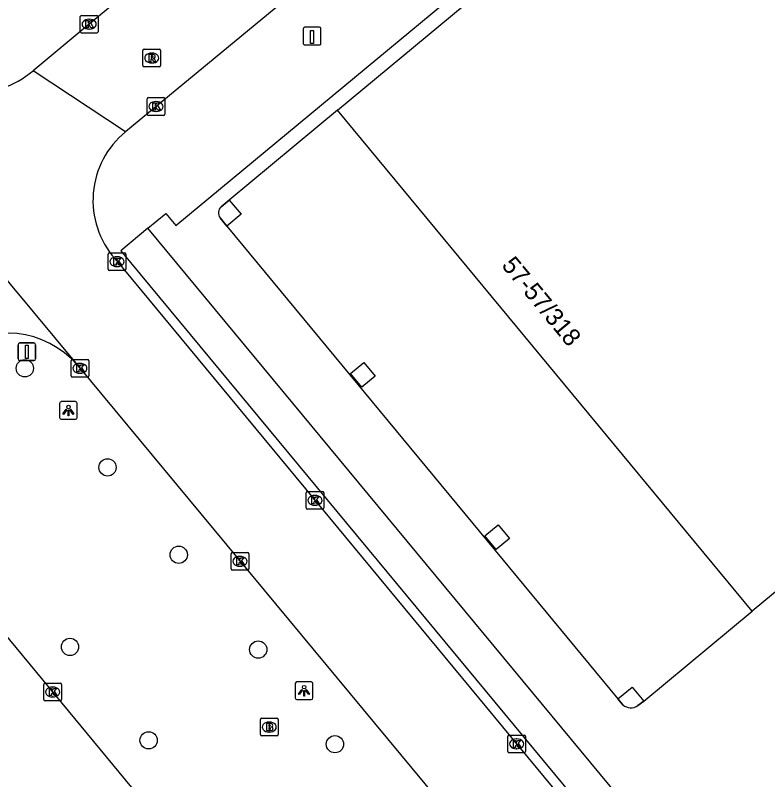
# Model space of a CAD drawing. Extents: x 159489 to 160304, y 383826 to 384530.
# Drawn here: x 159929.94 to 159972.47, y 384293.03 to 384336.25 of the extents above; entities that cross this region are included whole.
import ezdxf

# ---------------------------------------------------------------- set-up
doc = ezdxf.new("R2010")
doc.units = 0
for name, color, linetype in [('IMGEO_Boom', 7, 'Continuous'), ('IMGEO_Brandkraan', 7, 'Continuous'), ('IMGEO_Kolk', 7, 'Continuous'), ('IMGEO_Laadpaal', 7, 'Continuous'), ('IMGEO_Lichtpunt', 7, 'Continuous'), ('IMGEO_Pand', 7, 'Continuous'), ('IMGEO_Pand_nummerreeks', 7, 'Continuous'), ('IMGEO_Pand_overbouw', 7, 'Continuous'), ('IMGEO_Rijbaan_lokaal_gesloten', 7, 'Continuous'), ('IMGEO_Rioolput', 7, 'Continuous'), ('IMGEO_Verkeersbordpaal', 7, 'Continuous'), ('IMGEO_Voetpad_open', 7, 'Continuous')]:
    doc.layers.add(name, color=color, linetype=linetype)

msp = doc.modelspace()

# ---------------------------------------------------------------- linework, layer by layer
at = {"layer": 'IMGEO_Boom'}
for centre in [(159930.476, 384316.289), (159935.15, 384310.688), (159939.178, 384305.748), (159933.029, 384300.543), (159943.669, 384300.392), (159937.475, 384295.259), (159948.006, 384295.041)]:
    msp.add_circle(centre, 0.489, dxfattribs=at)
at = {"layer": 'IMGEO_Brandkraan'}
for p, q in [((159943.79, 384295.582), (159943.79, 384296.434)), ((159943.865, 384296.508), (159944.717, 384296.508)), ((159944.278, 384296.288), (159944.303, 384296.288)), ((159944.791, 384296.434), (159944.791, 384295.582)), ((159944.301, 384295.728), (159944.276, 384295.728)), ((159944.717, 384295.508), (159943.865, 384295.508))]:
    msp.add_line(p, q, dxfattribs=at)
for points in [[(159943.79, 384295.582), (159943.79, 384296.434)], [(159943.865, 384296.508), (159944.717, 384296.508)], [(159944.138, 384296.208), (159944.138, 384295.808), (159944.351, 384295.808)], [(159944.369, 384296.208), (159944.138, 384296.208)], [(159944.791, 384296.434), (159944.791, 384295.582)], [(159944.317, 384296.127), (159944.263, 384296.127), (159944.263, 384296.051)], [(159944.263, 384296.051), (159944.316, 384296.051)], [(159944.325, 384295.975), (159944.263, 384295.975), (159944.263, 384295.894)], [(159944.263, 384295.894), (159944.325, 384295.894)], [(159944.717, 384295.508), (159943.865, 384295.508)]]:
    msp.add_lwpolyline(points, dxfattribs=at)
for centre, radius, start, end in [((159943.867, 384296.432), 0.0765, 91.552, 178.448), ((159943.867, 384296.432), 0.0765, 91.552, 178.448), ((159944.373, 384296.063), 0.145, 59.4692, 91.5367), ((159944.398, 384296.11), 0.0922, 285.5137, 58.1501), ((159944.715, 384296.432), 0.0765, 1.552, 88.448), ((159944.715, 384296.432), 0.0765, 1.552, 88.448), ((159944.318, 384296.089), 0.0379, 267.8285, 90.9355), ((159944.326, 384295.934), 0.0404, 269.8759, 90.5077), ((159944.357, 384296.059), 0.251, 268.6676, 293.5347), ((159944.403, 384295.918), 0.105, 301.3115, 78.989), ((159943.867, 384295.584), 0.0765, 181.552, 268.448), ((159943.867, 384295.584), 0.0765, 181.552, 268.448), ((159944.715, 384295.584), 0.0765, 271.552, 358.448), ((159944.715, 384295.584), 0.0765, 271.552, 358.448)]:
    msp.add_arc(centre, radius, start, end, dxfattribs=at)
for centre, major_axis, ratio, start_param, end_param in [((159944.277, 384296.008), (-0.387, 0.002), 0.722429, 4.712389, 7.853982), ((159944.302, 384296.008), (-0.39, 0.002), 0.717154, 1.570796, 4.712389)]:
    msp.add_ellipse(centre, major_axis=major_axis, ratio=ratio, start_param=start_param, end_param=end_param, dxfattribs=at)
at = {"layer": 'IMGEO_Kolk'}
for p, q in [((159933.612, 384335.317), (159933.612, 384336.169)), ((159933.687, 384336.243), (159934.539, 384336.243)), ((159934.1, 384336.023), (159934.125, 384336.023)), ((159934.613, 384336.169), (159934.613, 384335.317)), ((159934.123, 384335.463), (159934.098, 384335.463)), ((159934.539, 384335.243), (159933.687, 384335.243)), ((159937.467, 384331.59), (159938.319, 384331.59)), ((159937.392, 384330.664), (159937.392, 384331.516)), ((159937.88, 384331.37), (159937.905, 384331.37)), ((159938.393, 384331.516), (159938.393, 384330.664)), ((159937.903, 384330.81), (159937.878, 384330.81)), ((159938.319, 384330.59), (159937.467, 384330.59)), ((159935.188, 384321.893), (159935.188, 384322.745)), ((159935.263, 384322.819), (159936.115, 384322.819)), ((159935.676, 384322.599), (159935.701, 384322.599)), ((159936.189, 384322.745), (159936.189, 384321.893)), ((159936.115, 384321.819), (159935.263, 384321.819)), ((159935.699, 384322.039), (159935.674, 384322.039)), ((159933.088, 384315.861), (159933.088, 384316.713)), ((159933.163, 384316.787), (159934.015, 384316.787)), ((159933.576, 384316.567), (159933.601, 384316.567)), ((159934.089, 384316.713), (159934.089, 384315.861)), ((159933.599, 384316.007), (159933.574, 384316.007)), ((159934.015, 384315.787), (159933.163, 384315.787)), ((159946.375, 384308.402), (159946.375, 384309.254)), ((159946.45, 384309.328), (159947.302, 384309.328)), ((159946.863, 384309.108), (159946.888, 384309.108)), ((159947.376, 384309.254), (159947.376, 384308.402)), ((159947.302, 384308.328), (159946.45, 384308.328)), ((159946.886, 384308.548), (159946.861, 384308.548)), ((159942.136, 384304.954), (159942.136, 384305.806)), ((159942.211, 384305.88), (159943.063, 384305.88)), ((159942.624, 384305.66), (159942.649, 384305.66)), ((159943.137, 384305.806), (159943.137, 384304.954)), ((159943.063, 384304.88), (159942.211, 384304.88)), ((159942.647, 384305.1), (159942.622, 384305.1)), ((159931.548, 384297.567), (159931.548, 384298.419)), ((159931.623, 384298.493), (159932.475, 384298.493)), ((159932.549, 384298.419), (159932.549, 384297.567)), ((159932.036, 384298.273), (159932.061, 384298.273)), ((159932.475, 384297.493), (159931.623, 384297.493)), ((159932.059, 384297.713), (159932.034, 384297.713)), ((159957.774, 384294.633), (159957.774, 384295.485)), ((159957.849, 384295.559), (159958.701, 384295.559)), ((159958.262, 384295.339), (159958.287, 384295.339)), ((159958.775, 384295.485), (159958.775, 384294.633)), ((159958.701, 384294.559), (159957.849, 384294.559)), ((159958.285, 384294.779), (159958.26, 384294.779))]:
    msp.add_line(p, q, dxfattribs=at)
for points in [[(159933.612, 384335.317), (159933.612, 384336.169)], [(159933.687, 384336.243), (159934.539, 384336.243)], [(159933.933, 384335.943), (159934.056, 384335.943), (159934.056, 384335.792), (159934.186, 384335.943), (159934.35, 384335.943), (159934.204, 384335.792), (159934.357, 384335.543), (159934.205, 384335.543), (159934.12, 384335.707), (159934.056, 384335.64), (159934.056, 384335.543), (159933.933, 384335.543), (159933.933, 384335.943)], [(159934.613, 384336.169), (159934.613, 384335.317)], [(159934.539, 384335.243), (159933.687, 384335.243)], [(159937.467, 384331.59), (159938.319, 384331.59)], [(159937.392, 384330.664), (159937.392, 384331.516)], [(159937.713, 384331.29), (159937.836, 384331.29), (159937.836, 384331.139), (159937.966, 384331.29), (159938.13, 384331.29), (159937.984, 384331.139), (159938.137, 384330.89), (159937.985, 384330.89), (159937.9, 384331.054), (159937.836, 384330.987), (159937.836, 384330.89), (159937.713, 384330.89), (159937.713, 384331.29)], [(159938.393, 384331.516), (159938.393, 384330.664)], [(159938.319, 384330.59), (159937.467, 384330.59)], [(159935.188, 384321.893), (159935.188, 384322.745)], [(159935.263, 384322.819), (159936.115, 384322.819)], [(159935.509, 384322.519), (159935.632, 384322.519), (159935.632, 384322.368), (159935.762, 384322.519), (159935.926, 384322.519), (159935.78, 384322.368), (159935.933, 384322.119), (159935.781, 384322.119), (159935.696, 384322.283), (159935.632, 384322.216), (159935.632, 384322.119), (159935.509, 384322.119), (159935.509, 384322.519)], [(159936.189, 384322.745), (159936.189, 384321.893)], [(159936.115, 384321.819), (159935.263, 384321.819)], [(159933.088, 384315.861), (159933.088, 384316.713)], [(159933.163, 384316.787), (159934.015, 384316.787)], [(159933.409, 384316.487), (159933.532, 384316.487), (159933.532, 384316.336), (159933.662, 384316.487), (159933.826, 384316.487), (159933.68, 384316.336), (159933.833, 384316.087), (159933.681, 384316.087), (159933.596, 384316.251), (159933.532, 384316.184), (159933.532, 384316.087), (159933.409, 384316.087), (159933.409, 384316.487)], [(159934.089, 384316.713), (159934.089, 384315.861)], [(159934.015, 384315.787), (159933.163, 384315.787)], [(159946.375, 384308.402), (159946.375, 384309.254)], [(159946.45, 384309.328), (159947.302, 384309.328)], [(159947.376, 384309.254), (159947.376, 384308.402)], [(159946.696, 384309.028), (159946.819, 384309.028), (159946.819, 384308.877), (159946.949, 384309.028), (159947.113, 384309.028), (159946.967, 384308.877), (159947.12, 384308.628), (159946.968, 384308.628), (159946.883, 384308.792), (159946.819, 384308.725), (159946.819, 384308.628), (159946.696, 384308.628), (159946.696, 384309.028)], [(159947.302, 384308.328), (159946.45, 384308.328)], [(159942.136, 384304.954), (159942.136, 384305.806)], [(159942.211, 384305.88), (159943.063, 384305.88)], [(159943.137, 384305.806), (159943.137, 384304.954)], [(159942.457, 384305.58), (159942.58, 384305.58), (159942.58, 384305.429), (159942.71, 384305.58), (159942.874, 384305.58), (159942.728, 384305.429), (159942.881, 384305.18), (159942.729, 384305.18), (159942.644, 384305.344), (159942.58, 384305.277), (159942.58, 384305.18), (159942.457, 384305.18), (159942.457, 384305.58)], [(159943.063, 384304.88), (159942.211, 384304.88)], [(159931.548, 384297.567), (159931.548, 384298.419)], [(159931.623, 384298.493), (159932.475, 384298.493)], [(159932.549, 384298.419), (159932.549, 384297.567)], [(159931.869, 384298.193), (159931.992, 384298.193), (159931.992, 384298.042), (159932.122, 384298.193), (159932.286, 384298.193), (159932.14, 384298.042), (159932.293, 384297.793), (159932.141, 384297.793), (159932.056, 384297.957), (159931.992, 384297.89), (159931.992, 384297.793), (159931.869, 384297.793), (159931.869, 384298.193)], [(159932.475, 384297.493), (159931.623, 384297.493)], [(159957.774, 384294.633), (159957.774, 384295.485)], [(159957.849, 384295.559), (159958.701, 384295.559)], [(159958.775, 384295.485), (159958.775, 384294.633)], [(159958.095, 384295.259), (159958.218, 384295.259), (159958.218, 384295.108), (159958.348, 384295.259), (159958.512, 384295.259), (159958.366, 384295.108), (159958.519, 384294.859), (159958.367, 384294.859), (159958.282, 384295.023), (159958.218, 384294.956), (159958.218, 384294.859), (159958.095, 384294.859), (159958.095, 384295.259)], [(159958.701, 384294.559), (159957.849, 384294.559)]]:
    msp.add_lwpolyline(points, dxfattribs=at)
for centre, start, end in [((159933.689, 384336.167), 91.552, 178.448), ((159933.689, 384336.167), 91.552, 178.448), ((159934.537, 384336.167), 1.552, 88.448), ((159934.537, 384336.167), 1.552, 88.448), ((159933.689, 384335.319), 181.552, 268.448), ((159933.689, 384335.319), 181.552, 268.448), ((159934.537, 384335.319), 271.552, 358.448), ((159934.537, 384335.319), 271.552, 358.448), ((159937.469, 384331.514), 91.552, 178.448), ((159937.469, 384331.514), 91.552, 178.448), ((159938.317, 384331.514), 1.552, 88.448), ((159938.317, 384331.514), 1.552, 88.448), ((159937.469, 384330.666), 181.552, 268.448), ((159937.469, 384330.666), 181.552, 268.448), ((159938.317, 384330.666), 271.552, 358.448), ((159938.317, 384330.666), 271.552, 358.448), ((159935.265, 384322.743), 91.552, 178.448), ((159935.265, 384322.743), 91.552, 178.448), ((159936.113, 384322.743), 1.552, 88.448), ((159936.113, 384322.743), 1.552, 88.448), ((159935.265, 384321.895), 181.552, 268.448), ((159935.265, 384321.895), 181.552, 268.448), ((159936.113, 384321.895), 271.552, 358.448), ((159936.113, 384321.895), 271.552, 358.448), ((159933.165, 384316.711), 91.552, 178.448), ((159933.165, 384316.711), 91.552, 178.448), ((159934.013, 384316.711), 1.552, 88.448), ((159934.013, 384316.711), 1.552, 88.448), ((159933.165, 384315.863), 181.552, 268.448), ((159933.165, 384315.863), 181.552, 268.448), ((159934.013, 384315.863), 271.552, 358.448), ((159934.013, 384315.863), 271.552, 358.448), ((159946.452, 384309.252), 91.552, 178.448), ((159946.452, 384309.252), 91.552, 178.448), ((159947.3, 384309.252), 1.552, 88.448), ((159947.3, 384309.252), 1.552, 88.448), ((159946.452, 384308.404), 181.552, 268.448), ((159946.452, 384308.404), 181.552, 268.448), ((159947.3, 384308.404), 271.552, 358.448), ((159947.3, 384308.404), 271.552, 358.448), ((159942.213, 384305.804), 91.552, 178.448), ((159942.213, 384305.804), 91.552, 178.448), ((159943.061, 384305.804), 1.552, 88.448), ((159943.061, 384305.804), 1.552, 88.448), ((159942.213, 384304.956), 181.552, 268.448), ((159942.213, 384304.956), 181.552, 268.448), ((159943.061, 384304.956), 271.552, 358.448), ((159943.061, 384304.956), 271.552, 358.448), ((159931.625, 384298.417), 91.552, 178.448), ((159931.625, 384298.417), 91.552, 178.448), ((159932.473, 384298.417), 1.552, 88.448), ((159932.473, 384298.417), 1.552, 88.448), ((159931.625, 384297.569), 181.552, 268.448), ((159931.625, 384297.569), 181.552, 268.448), ((159932.473, 384297.569), 271.552, 358.448), ((159932.473, 384297.569), 271.552, 358.448), ((159957.851, 384295.483), 91.552, 178.448), ((159957.851, 384295.483), 91.552, 178.448), ((159958.699, 384295.483), 1.552, 88.448), ((159958.699, 384295.483), 1.552, 88.448), ((159957.851, 384294.635), 181.552, 268.448), ((159957.851, 384294.635), 181.552, 268.448), ((159958.699, 384294.635), 271.552, 358.448), ((159958.699, 384294.635), 271.552, 358.448)]:
    msp.add_arc(centre, 0.0765, start, end, dxfattribs=at)
for centre, major_axis, ratio, start_param, end_param in [((159934.099, 384335.743), (-0.387, 0.002), 0.722429, 4.712389, 7.853982), ((159934.124, 384335.743), (-0.39, 0.002), 0.717154, 1.570796, 4.712389), ((159937.879, 384331.09), (-0.387, 0.002), 0.722429, 4.712389, 7.853982), ((159937.904, 384331.09), (-0.39, 0.002), 0.717154, 1.570796, 4.712389), ((159935.675, 384322.319), (-0.387, 0.002), 0.722429, 4.712389, 7.853982), ((159935.7, 384322.319), (-0.39, 0.002), 0.717154, 1.570796, 4.712389), ((159933.575, 384316.287), (-0.387, 0.002), 0.722429, 4.712389, 7.853982), ((159933.6, 384316.287), (-0.39, 0.002), 0.717154, 1.570796, 4.712389), ((159946.862, 384308.828), (-0.387, 0.002), 0.722429, 4.712389, 7.853982), ((159946.887, 384308.828), (-0.39, 0.002), 0.717154, 1.570796, 4.712389), ((159942.623, 384305.38), (-0.387, 0.002), 0.722429, 4.712389, 7.853982), ((159942.648, 384305.38), (-0.39, 0.002), 0.717154, 1.570796, 4.712389), ((159932.035, 384297.993), (-0.387, 0.002), 0.722429, 4.712389, 7.853982), ((159932.06, 384297.993), (-0.39, 0.002), 0.717154, 1.570796, 4.712389), ((159958.261, 384295.059), (-0.387, 0.002), 0.722429, 4.712389, 7.853982), ((159958.286, 384295.059), (-0.39, 0.002), 0.717154, 1.570796, 4.712389)]:
    msp.add_ellipse(centre, major_axis=major_axis, ratio=ratio, start_param=start_param, end_param=end_param, dxfattribs=at)
at = {"layer": 'IMGEO_Laadpaal'}
for p, q in [((159946.218, 384335.485), (159946.218, 384334.644)), ((159946.218, 384335.485), (159946.218, 384334.644)), ((159947.134, 384335.569), (159946.293, 384335.569)), ((159947.134, 384335.569), (159946.293, 384335.569)), ((159947.218, 384334.653), (159947.218, 384335.494)), ((159947.218, 384334.653), (159947.218, 384335.494)), ((159946.302, 384334.569), (159947.143, 384334.569)), ((159946.302, 384334.569), (159947.143, 384334.569))]:
    msp.add_line(p, q, dxfattribs=at)
msp.add_lwpolyline([(159946.633, 384335.382), (159946.793, 384335.382), (159946.793, 384334.649), (159946.633, 384334.649), (159946.633, 384335.382)], dxfattribs=at)
for centre, start, end in [((159946.296, 384335.491), 92.4484, 184.2845), ((159946.296, 384335.491), 92.4484, 184.2845), ((159947.14, 384335.491), 2.4484, 94.2845), ((159947.14, 384335.491), 2.4484, 94.2845), ((159946.296, 384334.647), 182.4484, 274.2845), ((159946.296, 384334.647), 182.4484, 274.2845), ((159947.14, 384334.647), 272.4484, 4.2845), ((159947.14, 384334.647), 272.4484, 4.2845)]:
    msp.add_arc(centre, 0.0779, start, end, dxfattribs=at)
at = {"layer": 'IMGEO_Lichtpunt'}
for p, q in [((159932.443, 384314.309), (159932.443, 384313.502)), ((159932.443, 384314.309), (159932.443, 384313.502)), ((159933.345, 384314.404), (159932.537, 384314.404)), ((159933.345, 384314.404), (159932.537, 384314.404)), ((159933.439, 384313.502), (159933.439, 384314.309)), ((159933.439, 384313.502), (159933.439, 384314.309)), ((159932.537, 384313.408), (159933.345, 384313.408)), ((159932.537, 384313.408), (159933.345, 384313.408)), ((159945.765, 384298.468), (159945.765, 384297.661)), ((159945.765, 384298.468), (159945.765, 384297.661)), ((159946.667, 384298.563), (159945.859, 384298.563)), ((159946.667, 384298.563), (159945.859, 384298.563)), ((159946.761, 384297.661), (159946.761, 384298.468)), ((159946.761, 384297.661), (159946.761, 384298.468)), ((159945.859, 384297.567), (159946.667, 384297.567)), ((159945.859, 384297.567), (159946.667, 384297.567))]:
    msp.add_line(p, q, dxfattribs=at)
for points in [[(159932.817, 384313.973), (159932.856, 384313.945), (159932.668, 384313.683), (159932.63, 384313.71), (159932.817, 384313.973)], [(159932.919, 384313.925), (159932.966, 384313.925), (159932.966, 384313.603), (159932.919, 384313.603), (159932.919, 384313.925)], [(159933.029, 384313.945), (159933.067, 384313.972), (159933.254, 384313.71), (159933.215, 384313.682), (159933.029, 384313.945)], [(159946.139, 384298.132), (159946.178, 384298.104), (159945.99, 384297.842), (159945.952, 384297.869), (159946.139, 384298.132)], [(159946.241, 384298.084), (159946.288, 384298.084), (159946.288, 384297.762), (159946.241, 384297.762), (159946.241, 384298.084)], [(159946.351, 384298.104), (159946.389, 384298.131), (159946.576, 384297.869), (159946.537, 384297.841), (159946.351, 384298.104)]]:
    msp.add_lwpolyline(points, dxfattribs=at)
for centre in [(159932.942, 384314.107), (159946.264, 384298.266)]:
    msp.add_circle(centre, 0.0994, dxfattribs=at)
for centre, start, end in [((159932.537, 384314.309), 90, 180), ((159932.537, 384314.309), 90, 180), ((159933.345, 384314.309), 0, 90), ((159933.345, 384314.309), 0, 90), ((159932.537, 384313.502), 180, 270), ((159932.537, 384313.502), 180, 270), ((159933.345, 384313.502), 270, 0), ((159933.345, 384313.502), 270, 360), ((159945.859, 384298.468), 90, 180), ((159945.859, 384298.468), 90, 180), ((159946.667, 384298.468), 0, 90), ((159946.667, 384298.468), 0, 90), ((159945.859, 384297.661), 180, 270), ((159945.859, 384297.661), 180, 270), ((159946.667, 384297.661), 270, 0), ((159946.667, 384297.661), 270, 360)]:
    msp.add_arc(centre, 0.0946, start, end, dxfattribs=at)
at = {"layer": 'IMGEO_Pand'}
for points in [[(160013.598, 384337.354), (159971.601, 384302.553), (159948.159, 384330.888), (159990.128, 384365.704)], [(159941.572, 384325.42), (159942.029, 384325.799), (159942.696, 384325.002)], [(159942.696, 384325.002), (159941.896, 384324.332), (159941.51, 384324.799)], [(159949.529, 384315.228), (159948.889, 384315.996), (159949.637, 384316.62), (159950.278, 384315.852), (159949.529, 384315.228)], [(159957.869, 384306.67), (159957.119, 384306.046), (159956.48, 384306.815), (159957.229, 384307.439), (159957.869, 384306.67)], [(159964.287, 384297.264), (159964.007, 384297.602), (159964.803, 384298.264), (159965.465, 384297.469)], [(159965.465, 384297.469), (159965.128, 384297.222)]]:
    msp.add_lwpolyline(points, dxfattribs=at)
for centre, radius, start, end in [((159941.884, 384325.075), 0.465, 132.1446, 216.4525), ((159964.734, 384297.775), 0.679, 228.8315, 305.4505)]:
    msp.add_arc(centre, radius, start, end, dxfattribs=at)
at = {"layer": 'IMGEO_Pand_overbouw'}
for points in [[(159948.159, 384330.888), (159942.029, 384325.799), (159941.572, 384325.42)], [(159965.128, 384297.222), (159965.465, 384297.469), (159971.601, 384302.553), (159948.159, 384330.888)], [(159941.51, 384324.799), (159941.896, 384324.332), (159957.062, 384305.998), (159964.007, 384297.602), (159964.287, 384297.264)]]:
    msp.add_lwpolyline(points, dxfattribs=at)
for centre, radius, start, end in [((159941.884, 384325.075), 0.465, 132.1446, 216.4525), ((159964.734, 384297.775), 0.679, 228.8315, 305.4505)]:
    msp.add_arc(centre, radius, start, end, dxfattribs=at)
at = {"layer": 'IMGEO_Rijbaan_lokaal_gesloten'}
for points in [[(159983.788, 384376.807), (159982.044, 384375.396), (159970.057, 384365.48), (159957.295, 384354.909), (159945.317, 384344.999), (159934.113, 384335.743), (159930.945, 384333.111)], [(159989.867, 384374.086), (159986.588, 384371.379), (159973.829, 384360.821), (159961.075, 384350.273), (159949.096, 384340.336), (159937.893, 384331.09), (159936.165, 384329.649)], [(159918.3, 384334.666), (159933.445, 384316.469)], [(159936.165, 384329.649), (159930.945, 384333.111)], [(159935.565, 384322.496), (159974.782, 384275.132)], [(159933.445, 384316.469), (159960.793, 384283.511)], [(159950.937, 384275.149), (159923.519, 384308.303)]]:
    msp.add_lwpolyline(points, dxfattribs=at)
for centre, radius, start, end in [((159927.602, 384337.05), 5.166, 219.3257, 310.3192), ((159939.311, 384325.783), 4.984, 129.1408, 221.2696), ((159929.497, 384313.066), 5.212, 40.7609, 127.3554)]:
    msp.add_arc(centre, radius, start, end, dxfattribs=at)
at = {"layer": 'IMGEO_Rioolput'}
for p, q in [((159937.152, 384333.403), (159937.152, 384334.255)), ((159937.227, 384334.329), (159938.079, 384334.329)), ((159938.153, 384334.255), (159938.153, 384333.403)), ((159937.64, 384334.109), (159937.665, 384334.109)), ((159938.079, 384333.329), (159937.227, 384333.329)), ((159937.663, 384333.549), (159937.638, 384333.549))]:
    msp.add_line(p, q, dxfattribs=at)
for points in [[(159937.152, 384333.403), (159937.152, 384334.255)], [(159937.227, 384334.329), (159938.079, 384334.329)], [(159938.153, 384334.255), (159938.153, 384333.403)], [(159937.741, 384334.027), (159937.489, 384334.029), (159937.489, 384333.629)], [(159937.489, 384333.629), (159937.613, 384333.629), (159937.613, 384333.791), (159937.624, 384333.791)], [(159937.667, 384333.948), (159937.613, 384333.948), (159937.613, 384333.867)], [(159937.613, 384333.867), (159937.665, 384333.867)], [(159937.671, 384333.762), (159937.742, 384333.629), (159937.882, 384333.629), (159937.817, 384333.755)], [(159938.079, 384333.329), (159937.227, 384333.329)]]:
    msp.add_lwpolyline(points, dxfattribs=at)
for centre, radius, start, end in [((159937.229, 384334.253), 0.0765, 91.552, 178.448), ((159937.229, 384334.253), 0.0765, 91.552, 178.448), ((159938.077, 384334.253), 0.0765, 1.552, 88.448), ((159938.077, 384334.253), 0.0765, 1.552, 88.448), ((159937.623, 384333.738), 0.0533, 26.0293, 88.6989), ((159937.649, 384334.056), 0.19, 274.7715, 282.9687), ((159937.673, 384333.852), 0.0964, 77.0061, 93.1865), ((159937.687, 384333.909), 0.0378, 276.6634, 79.6772), ((159937.74, 384333.917), 0.109, 350.3612, 89.416), ((159937.738, 384333.917), 0.112, 277.5842, 350.9817), ((159937.722, 384333.702), 0.108, 29.5134, 73.7905), ((159937.229, 384333.405), 0.0765, 181.552, 268.448), ((159937.229, 384333.405), 0.0765, 181.552, 268.448), ((159938.077, 384333.405), 0.0765, 271.552, 358.448), ((159938.077, 384333.405), 0.0765, 271.552, 358.448)]:
    msp.add_arc(centre, radius, start, end, dxfattribs=at)
for centre, major_axis, ratio, start_param, end_param in [((159937.639, 384333.829), (-0.387, 0.002), 0.722429, 4.712389, 7.853982), ((159937.664, 384333.829), (-0.39, 0.002), 0.717154, 1.570796, 4.712389)]:
    msp.add_ellipse(centre, major_axis=major_axis, ratio=ratio, start_param=start_param, end_param=end_param, dxfattribs=at)
at = {"layer": 'IMGEO_Verkeersbordpaal'}
for p, q in [((159930.094, 384316.826), (159930.094, 384317.626)), ((159930.094, 384317.626), (159930.094, 384316.826)), ((159930.194, 384317.726), (159930.984, 384317.726)), ((159930.984, 384317.726), (159930.194, 384317.726)), ((159931.084, 384317.626), (159931.084, 384316.826)), ((159931.084, 384316.826), (159931.084, 384317.626)), ((159930.984, 384316.726), (159930.194, 384316.726)), ((159930.194, 384316.726), (159930.984, 384316.726))]:
    msp.add_line(p, q, dxfattribs=at)
msp.add_lwpolyline([(159930.514, 384317.601), (159930.664, 384317.601), (159930.664, 384316.851), (159930.514, 384316.851), (159930.514, 384317.601)], dxfattribs=at)
for centre, start, end in [((159930.194, 384317.626), 90, 180), ((159930.194, 384317.626), 90, 180), ((159930.984, 384317.626), 0, 90), ((159930.984, 384317.626), 360, 90), ((159930.194, 384316.826), 180, 270), ((159930.194, 384316.826), 180, 270), ((159930.984, 384316.826), 270, 0), ((159930.984, 384316.826), 270, 0)]:
    msp.add_arc(centre, 0.1, start, end, dxfattribs=at)
at = {"layer": 'IMGEO_Voetpad_open'}
for points in [[(159937.427, 384324.203), (159938.439, 384325.04), (159939.01, 384324.365), (159993.239, 384369.301), (160013.944, 384344.349), (160010.691, 384341.649)], [(159937.427, 384324.203), (159935.905, 384322.929), (160048.804, 384186.671)], [(159975.49, 384278.275), (159937.427, 384324.203)]]:
    msp.add_lwpolyline(points, dxfattribs=at)

# ---------------------------------------------------------------- texts
at = {"layer": 'IMGEO_Pand_nummerreeks'}
msp.add_text('57-57/318', height=1, rotation=309.6026, dxfattribs=at).set_placement((159957.386, 384322.087))

doc.saveas('drawing.dxf')
